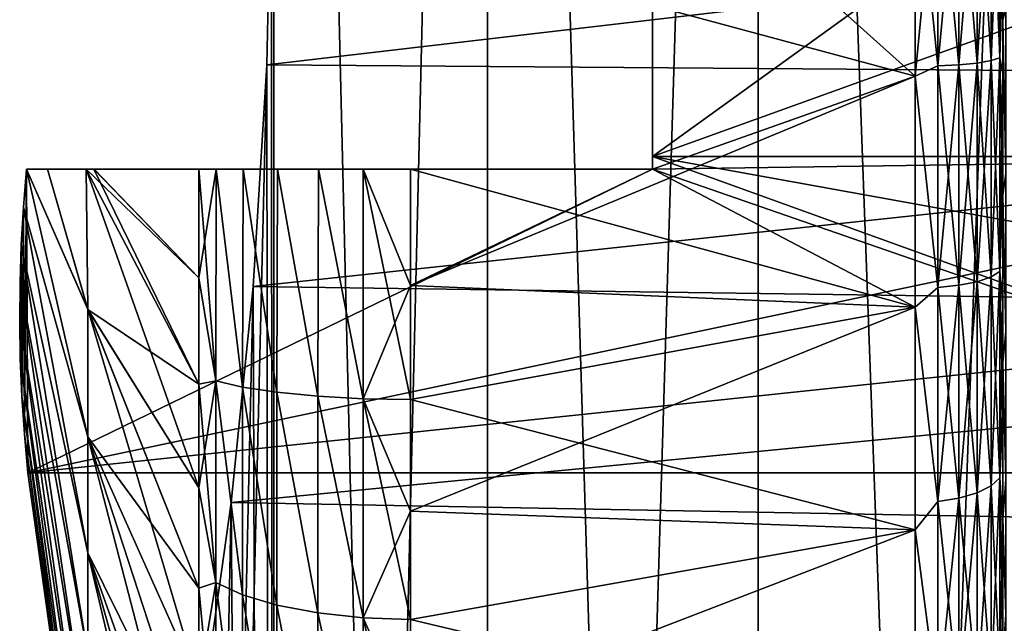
# Model space of a CAD drawing. Header units: metres. Extents: x -109 to 109, y -78 to 121.
# Tile 286 of 656: x -89.44 to -87.2, y 102.24 to 103.62. Entities that reach past the tile are written whole.
import ezdxf

# ---------------------------------------------------------------- set-up
doc = ezdxf.new("R2010")
doc.units = ezdxf.units.M
doc.layers.add('solid_508554_SW0001', color=7, linetype='CONTINUOUS')

msp = doc.modelspace()

# ---------------------------------------------------------------- linework, layer by layer
at = {"layer": 'solid_508554_SW0001'}
for points in [[(-88.863739, 109.825623, -27.982792), (-88.869316, 104.025627, -28), (-88.863731, 89.525627, -27.982769)], [(-88.863739, 109.825623, -36.017208), (-88.863731, 89.525627, -36.017231), (-88.869316, 104.025627, -36)], [(-88.863739, 109.825623, -27.982792), (-88.863731, 89.525627, -27.982769), (-88.376083, 89.525627, -26.712412)], [(-88.863739, 109.825623, -27.982792), (-88.376083, 89.525627, -26.712412), (-88.376091, 109.825623, -26.712421)], [(-88.376091, 109.825623, -37.287579), (-88.863731, 89.525627, -36.017231), (-88.863739, 109.825623, -36.017208)], [(-88.376091, 109.825623, -37.287579), (-88.376083, 89.525627, -37.28759), (-88.863731, 89.525627, -36.017231)], [(-88.376091, 109.825623, -26.712421), (-88.376083, 89.525627, -26.712412), (-87.758324, 89.525627, -25.499985)], [(-88.376091, 109.825623, -26.712421), (-87.758324, 89.525627, -25.499985), (-87.758316, 109.825623, -25.499985)], [(-87.758316, 109.825623, -38.500015), (-88.376083, 89.525627, -37.28759), (-88.376091, 109.825623, -37.287579)], [(-87.758316, 109.825623, -38.500015), (-87.758324, 89.525627, -38.500015), (-88.376083, 89.525627, -37.28759)], [(-87.758316, 109.825623, -25.499985), (-87.758324, 89.525627, -25.499985), (-87.017212, 89.525627, -24.358774)], [(-87.017204, 109.825623, -39.641228), (-87.017212, 89.525627, -39.641224), (-87.758324, 89.525627, -38.500015)], [(-87.017204, 109.825623, -39.641228), (-87.758324, 89.525627, -38.500015), (-87.758316, 109.825623, -38.500015)], [(-87.758316, 109.825623, -25.499985), (-87.017212, 89.525627, -24.358774), (-87.017204, 109.825623, -24.358772)], [(-88, 104.402344, -35.931992), (-88, 103.275627, -35.878143), (-88, 104.775627, -35.878143)], [(-88, 103.275627, -33.200962), (-88, 104.775627, -35.878143), (-88, 103.275627, -35.878143)], [(-88, 104.775627, -28.121857), (-88, 103.275627, -28.121857), (-88, 103.648911, -28.068007)], [(-88, 104.775627, -30.799038), (-88, 103.275627, -28.121857), (-88, 104.775627, -28.121857)], [(-88, 104.775627, -30.799038), (-88, 104.747314, -30.75), (-88, 103.275627, -28.121857)], [(-88, 103.30394, -33.25), (-88, 104.747314, -33.25), (-88, 104.775627, -35.878143)], [(-88, 103.275627, -33.200962), (-88, 103.30394, -33.25), (-88, 104.775627, -35.878143)], [(-88, 104.747314, -30.75), (-88, 103.30394, -30.75), (-88, 103.275627, -28.121857)], [(-86, 103.30394, -33.25), (-86, 104.025627, -33.25), (-88, 104.747314, -33.25)], [(-86, 104.747314, -30.75), (-86, 104.025627, -30.75), (-88, 103.30394, -30.75)], [(-86, 104.747314, -30.75), (-88, 103.30394, -30.75), (-88, 104.747314, -30.75)], [(-88, 103.30394, -33.25), (-86, 103.30394, -33.25), (-88, 104.747314, -33.25)], [(-88, 104.402344, -35.931992), (-88, 103.648911, -35.931992), (-88, 103.275627, -35.878143)], [(-88.879906, 103.513763, -28.032887), (-88.863731, 89.525627, -27.982769), (-88.869316, 104.025627, -28)], [(-88.869316, 104.025627, -36), (-88.863731, 89.525627, -36.017231), (-88.879906, 103.513763, -35.967113)], [(-88.879906, 103.513763, -35.967113), (-84.5, 103.480965, -35.962746), (-84.5, 104.025627, -36)], [(-88.869316, 104.025627, -36), (-88.879906, 103.513763, -35.967113), (-84.5, 104.025627, -36)], [(-88.879906, 103.513763, -28.032887), (-88.869316, 104.025627, -28), (-84.5, 103.480965, -28.037254)], [(-88.869316, 104.025627, -28), (-84.5, 104.025627, -28), (-84.5, 103.480965, -28.037254)], [(-88, 103.648911, -28.068007), (-87.400002, 103.48777, -28.08679), (-87.400002, 104.025627, -28.049999)], [(-88, 104.025627, -35.950001), (-87.400002, 104.025627, -35.950001), (-87.400002, 103.48777, -35.913208)], [(-88, 103.648911, -35.931992), (-88, 104.025627, -35.950001), (-87.400002, 103.48777, -35.913208)], [(-86, 103.30394, -30.75), (-88, 103.30394, -30.75), (-86, 104.025627, -30.75)], [(-87.348442, 104.025627, -28.056761), (-87.400002, 104.025627, -28.049999), (-87.400002, 103.48777, -28.08679)], [(-87.348442, 103.510933, -28.090496), (-87.348442, 104.025627, -28.056761), (-87.400002, 103.48777, -28.08679)], [(-87.348442, 103.510933, -35.909504), (-87.400002, 103.48777, -35.913208), (-87.400002, 104.025627, -35.950001)], [(-87.348442, 103.510933, -35.909504), (-87.400002, 104.025627, -35.950001), (-87.348442, 104.025627, -35.943241)], [(-87.348442, 103.510933, -28.090496), (-87.300133, 104.025627, -28.076717), (-87.348442, 104.025627, -28.056761)], [(-87.348442, 103.510933, -28.090496), (-87.300133, 103.513535, -28.110281), (-87.300133, 104.025627, -28.076717)], [(-87.300133, 103.513535, -35.889721), (-87.348442, 104.025627, -35.943241), (-87.300133, 104.025627, -35.923283)], [(-87.348442, 103.510933, -35.909504), (-87.348442, 104.025627, -35.943241), (-87.300133, 103.513535, -35.889721)], [(-87.300133, 103.513535, -28.110281), (-87.258652, 104.025627, -28.108505), (-87.300133, 104.025627, -28.076717)], [(-87.300133, 103.513535, -28.110281), (-87.258652, 103.517685, -28.141796), (-87.258652, 104.025627, -28.108505)], [(-87.258652, 103.517685, -35.858204), (-87.300133, 104.025627, -35.923283), (-87.258652, 104.025627, -35.891495)], [(-87.300133, 103.513535, -35.889721), (-87.300133, 104.025627, -35.923283), (-87.258652, 103.517685, -35.858204)], [(-87.258652, 103.517685, -28.141796), (-87.226822, 104.025627, -28.149954), (-87.258652, 104.025627, -28.108505)], [(-87.258652, 103.517685, -28.141796), (-87.226822, 103.523094, -28.182892), (-87.226822, 104.025627, -28.149954)], [(-87.226822, 103.523094, -35.817108), (-87.258652, 104.025627, -35.891495), (-87.226822, 104.025627, -35.850044)], [(-87.258652, 103.517685, -35.858204), (-87.258652, 104.025627, -35.891495), (-87.226822, 103.523094, -35.817108)], [(-87.226822, 103.523094, -28.182892), (-87.206818, 104.025627, -28.198236), (-87.226822, 104.025627, -28.149954)], [(-87.226822, 103.523094, -28.182892), (-87.206818, 103.529396, -28.230761), (-87.206818, 104.025627, -28.198236)], [(-87.206818, 103.529396, -35.769238), (-87.226822, 104.025627, -35.850044), (-87.206818, 104.025627, -35.801765)], [(-87.226822, 103.523094, -35.817108), (-87.226822, 104.025627, -35.850044), (-87.206818, 103.529396, -35.769238)], [(-87.206818, 103.529396, -28.230761), (-87.199997, 103.759354, -28.259468), (-87.199997, 104.025627, -28.25)], [(-87.206818, 103.529396, -28.230761), (-87.199997, 104.025627, -28.25), (-87.206818, 104.025627, -28.198236)], [(-87.206818, 103.529396, -35.769238), (-87.206818, 104.025627, -35.801765), (-87.199997, 103.759346, -35.740532)], [(-87.199997, 103.616646, -29.280582), (-87.199997, 104.025627, -29.25), (-87.199997, 103.759354, -28.259468)], [(-87.193184, 104.025627, -29.301764), (-87.199997, 104.025627, -29.25), (-87.199997, 103.616646, -29.280582)], [(-87.193184, 103.641624, -29.329227), (-87.193184, 104.025627, -29.301764), (-87.199997, 103.616646, -29.280582)], [(-87.206818, 103.529396, -28.230761), (-87.199997, 103.493507, -28.287947), (-87.199997, 103.759354, -28.259468)], [(-87.206818, 103.529396, -35.769238), (-87.199997, 103.759346, -35.740532), (-87.199997, 103.4935, -35.712051)], [(-87.199997, 103.616646, -29.280582), (-87.199997, 103.759354, -28.259468), (-87.199997, 103.493507, -28.287947)], [(-87.199997, 103.616653, -34.719418), (-87.199997, 103.4935, -35.712051), (-87.199997, 103.759346, -35.740532)], [(-88, 103.648911, -28.068007), (-88, 103.275627, -28.121857), (-87.400002, 103.48777, -28.08679)], [(-88, 103.275627, -35.878143), (-88, 103.648911, -35.931992), (-87.400002, 103.48777, -35.913208)], [(-87.193184, 103.641624, -29.329227), (-87.199997, 103.616646, -29.280582), (-87.193184, 103.265442, -29.411062)], [(-87.193184, 103.265442, -34.58894), (-87.199997, 103.616653, -34.719418), (-87.193184, 103.641624, -34.670773)], [(-87.199997, 103.616653, -34.719418), (-87.199997, 103.215607, -34.627998), (-87.199997, 103.4935, -35.712051)], [(-87.193184, 103.265442, -34.58894), (-87.199997, 103.215607, -34.627998), (-87.199997, 103.616653, -34.719418)], [(-87.199997, 103.616646, -29.280582), (-87.199997, 103.493507, -28.287947), (-87.199997, 103.229889, -28.3354)], [(-87.199997, 103.215599, -29.372005), (-87.199997, 103.616646, -29.280582), (-87.199997, 103.229889, -28.3354)], [(-87.193184, 103.265442, -29.411062), (-87.199997, 103.616646, -29.280582), (-87.199997, 103.215599, -29.372005)], [(-87.258652, 103.517685, -35.858204), (-87.226822, 103.523094, -35.817108), (-87.226822, 103.02916, -35.718857)], [(-87.258652, 103.018433, -28.241104), (-87.226822, 103.02916, -28.281141), (-87.226822, 103.523094, -28.182892)], [(-87.258652, 103.517685, -28.141796), (-87.258652, 103.018433, -28.241104), (-87.226822, 103.523094, -28.182892)], [(-87.226822, 103.523094, -35.817108), (-87.206818, 103.529396, -35.769238), (-87.206818, 103.041656, -35.672222)], [(-87.226822, 103.02916, -28.281141), (-87.206818, 103.041656, -28.327778), (-87.206818, 103.529396, -28.230761)], [(-87.226822, 103.523094, -28.182892), (-87.226822, 103.02916, -28.281141), (-87.206818, 103.529396, -28.230761)], [(-87.226822, 103.02916, -35.718857), (-87.226822, 103.523094, -35.817108), (-87.206818, 103.041656, -35.672222)], [(-87.206818, 103.529396, -35.769238), (-87.199997, 103.4935, -35.712051), (-87.199997, 103.229881, -35.664597)], [(-87.206818, 103.041656, -35.672222), (-87.206818, 103.529396, -35.769238), (-87.199997, 103.229881, -35.664597)], [(-87.206818, 103.529396, -28.230761), (-87.206818, 103.041656, -28.327778), (-87.199997, 103.493507, -28.287947)], [(-88.879906, 103.513763, -35.967113), (-88.863731, 89.525627, -36.017231), (-89.215919, 89.525627, -34.702858)], [(-88.879906, 103.513763, -35.967113), (-89.215919, 89.525627, -34.702858), (-88.911133, 103.007668, -35.868301)], [(-88.911133, 103.007675, -28.131697), (-88.863731, 89.525627, -27.982769), (-88.879906, 103.513763, -28.032887)], [(-88.879906, 103.513763, -35.967113), (-88.911133, 103.007668, -35.868301), (-84.5, 103.480965, -35.962746)], [(-88.911133, 103.007675, -28.131697), (-88.879906, 103.513763, -28.032887), (-84.5, 103.480965, -28.037254)], [(-87.348442, 103.510933, -28.090496), (-87.400002, 103.48777, -28.08679), (-87.348442, 103.005043, -28.191124)], [(-87.348442, 103.005043, -35.808876), (-87.400002, 103.48777, -35.913208), (-87.348442, 103.510933, -35.909504)], [(-87.348442, 103.510933, -35.909504), (-87.300133, 103.513535, -35.889721), (-87.300133, 103.010208, -35.7896)], [(-87.348442, 103.005043, -28.191124), (-87.300133, 103.010208, -28.2104), (-87.300133, 103.513535, -28.110281)], [(-87.348442, 103.510933, -28.090496), (-87.348442, 103.005043, -28.191124), (-87.300133, 103.513535, -28.110281)], [(-87.348442, 103.005043, -35.808876), (-87.348442, 103.510933, -35.909504), (-87.300133, 103.010208, -35.7896)], [(-87.300133, 103.513535, -35.889721), (-87.258652, 103.517685, -35.858204), (-87.258652, 103.018433, -35.758896)], [(-87.300133, 103.010208, -28.2104), (-87.258652, 103.018433, -28.241104), (-87.258652, 103.517685, -28.141796)], [(-87.300133, 103.513535, -28.110281), (-87.300133, 103.010208, -28.2104), (-87.258652, 103.517685, -28.141796)], [(-87.300133, 103.010208, -35.7896), (-87.300133, 103.513535, -35.889721), (-87.258652, 103.018433, -35.758896)], [(-87.258652, 103.018433, -35.758896), (-87.258652, 103.517685, -35.858204), (-87.226822, 103.02916, -35.718857)], [(-88.911133, 103.007668, -35.868301), (-84.5, 102.946449, -35.851673), (-84.5, 103.480965, -35.962746)], [(-88.911133, 103.007675, -28.131697), (-84.5, 103.480965, -28.037254), (-84.5, 102.946449, -28.148327)], [(-88.551727, 103.010078, -28.182781), (-87.400002, 102.95993, -28.196478), (-87.400002, 103.48777, -28.08679)], [(-88, 103.275627, -28.121857), (-88.551727, 103.010078, -28.182781), (-87.400002, 103.48777, -28.08679)], [(-88, 103.275627, -35.878143), (-87.400002, 103.48777, -35.913208), (-87.400002, 102.95993, -35.803524)], [(-87.348442, 103.005043, -28.191124), (-87.400002, 103.48777, -28.08679), (-87.400002, 102.95993, -28.196478)], [(-87.348442, 103.005043, -35.808876), (-87.400002, 102.95993, -35.803524), (-87.400002, 103.48777, -35.913208)], [(-87.206818, 103.041656, -28.327778), (-87.199997, 103.229889, -28.3354), (-87.199997, 103.493507, -28.287947)], [(-87.199997, 103.215607, -34.627998), (-87.199997, 103.229881, -35.664597), (-87.199997, 103.4935, -35.712051)], [(-86, 103.30394, -30.75), (-86, 102.943092, -31.375), (-89.4254, 102.582253, -32)], [(-86, 103.30394, -30.75), (-89.4254, 102.582253, -32), (-88, 103.275627, -30.799038)], [(-88, 103.275627, -30.799038), (-88, 103.275627, -28.121857), (-88, 103.30394, -30.75)], [(-88, 103.30394, -33.25), (-86, 102.582253, -32), (-86, 102.943092, -32.625)], [(-88, 103.30394, -33.25), (-86, 102.943092, -32.625), (-86, 103.30394, -33.25)], [(-88, 103.275627, -33.200962), (-86, 102.582253, -32), (-88, 103.30394, -33.25)], [(-86, 103.30394, -30.75), (-88, 103.275627, -30.799038), (-88, 103.30394, -30.75)], [(-89.435448, 103.188507, -33.050064), (-89.428215, 103.275627, -33.200962), (-89.288818, 102.664253, -34.003784)], [(-89.428215, 103.275627, -30.799038), (-89.435448, 103.188507, -30.949934), (-89.288818, 102.664207, -29.996246)], [(-89.433395, 102.670151, -32.152248), (-89.428215, 103.275627, -33.200962), (-89.435448, 103.188507, -33.050064)], [(-89.428215, 103.275627, -30.799038), (-89.433395, 102.670151, -31.847752), (-89.435448, 103.188507, -30.949934)], [(-89.4254, 102.582253, -32), (-89.428215, 103.275627, -33.200962), (-89.433395, 102.670151, -32.152248)], [(-89.428215, 103.275627, -30.799038), (-89.4254, 102.582253, -32), (-89.433395, 102.670151, -31.847752)], [(-89.428215, 103.275627, -33.200962), (-89.288818, 102.955322, -34.173233), (-89.288818, 102.664253, -34.003784)], [(-89.380234, 103.275627, -33.66642), (-89.288818, 102.955322, -34.173233), (-89.428215, 103.275627, -33.200962)], [(-89.428215, 103.275627, -30.799038), (-89.288818, 102.664207, -29.996246), (-89.288818, 102.955276, -29.826788)], [(-89.380219, 103.275627, -30.333435), (-89.428215, 103.275627, -30.799038), (-89.288818, 102.955276, -29.826788)], [(-88, 103.275627, -33.200962), (-89.428215, 103.275627, -33.200962), (-89.4254, 102.582253, -32)], [(-88, 103.275627, -35.878143), (-89.380234, 103.275627, -33.66642), (-89.428215, 103.275627, -33.200962)], [(-88, 103.275627, -33.200962), (-88, 103.275627, -35.878143), (-89.428215, 103.275627, -33.200962)], [(-88, 103.275627, -30.799038), (-89.4254, 102.582253, -32), (-89.428215, 103.275627, -30.799038)], [(-88, 103.275627, -30.799038), (-89.428215, 103.275627, -30.799038), (-89.380219, 103.275627, -30.333435)], [(-88, 103.275627, -33.200962), (-89.4254, 102.582253, -32), (-86, 102.582253, -32)], [(-89.380234, 103.275627, -33.66642), (-89.292168, 103.275627, -34.283463), (-89.288818, 102.955322, -34.173233)], [(-88, 103.275627, -35.878143), (-89.292168, 103.275627, -34.283463), (-89.380234, 103.275627, -33.66642)], [(-89.380219, 103.275627, -30.333435), (-89.288818, 102.955276, -29.826788), (-89.292175, 103.275627, -29.7166)], [(-88, 103.275627, -30.799038), (-89.380219, 103.275627, -30.333435), (-89.292175, 103.275627, -29.7166)], [(-89.292175, 103.275627, -29.7166), (-89.035118, 102.78434, -28.644451), (-89.035118, 103.027428, -28.564291)], [(-89.274429, 103.275627, -29.612074), (-89.292175, 103.275627, -29.7166), (-89.035118, 103.027428, -28.564291)], [(-89.292175, 103.275627, -29.7166), (-89.288818, 102.955276, -29.826788), (-89.035118, 102.78434, -28.644451)], [(-88, 103.275627, -30.799038), (-89.292175, 103.275627, -29.7166), (-89.274429, 103.275627, -29.612074)], [(-89.292168, 103.275627, -34.283463), (-89.035118, 102.78434, -35.355549), (-89.035118, 102.547607, -35.258213)], [(-89.288818, 102.955322, -34.173233), (-89.292168, 103.275627, -34.283463), (-89.035118, 102.547607, -35.258213)], [(-89.292168, 103.275627, -34.283463), (-89.274521, 103.275627, -34.387402), (-89.035118, 102.78434, -35.355549)], [(-88, 103.275627, -35.878143), (-89.274521, 103.275627, -34.387402), (-89.292168, 103.275627, -34.283463)], [(-89.274521, 103.275627, -34.387402), (-89.035118, 103.027428, -35.435707), (-89.035118, 102.78434, -35.355549)], [(-89.274521, 103.275627, -34.387402), (-89.035118, 103.275627, -35.498283), (-89.035118, 103.027428, -35.435707)], [(-88, 103.275627, -35.878143), (-89.035118, 103.275627, -35.498283), (-89.274521, 103.275627, -34.387402)], [(-89.274429, 103.275627, -29.612074), (-89.035118, 103.027428, -28.564291), (-89.035118, 103.275627, -28.501715)], [(-88, 103.275627, -30.799038), (-89.274429, 103.275627, -29.612074), (-89.035118, 103.275627, -28.501715)], [(-88.995331, 103.275627, -28.396542), (-89.035118, 103.275627, -28.501715), (-89.035118, 103.027428, -28.564291)], [(-88.995331, 103.275627, -28.396542), (-88, 103.275627, -30.799038), (-89.035118, 103.275627, -28.501715)], [(-88.996078, 102.792259, -28.533649), (-88.995331, 103.275627, -28.396542), (-89.035118, 103.027428, -28.564291)], [(-88.996078, 102.792259, -35.466351), (-89.035118, 103.027428, -35.435707), (-89.035118, 103.275627, -35.498283)], [(-88.995331, 103.275627, -35.603458), (-89.035118, 103.275627, -35.498283), (-88, 103.275627, -35.878143)], [(-88.995331, 103.275627, -35.603458), (-88.996078, 102.792259, -35.466351), (-89.035118, 103.275627, -35.498283)], [(-88.935677, 102.777809, -28.442198), (-88.995331, 103.275627, -28.396542), (-88.996078, 102.792259, -28.533649)], [(-88.935677, 102.777809, -35.5578), (-88.996078, 102.792259, -35.466351), (-88.995331, 103.275627, -35.603458)], [(-88.995331, 103.275627, -35.603458), (-88, 103.275627, -35.878143), (-88.934288, 103.275627, -35.696625)], [(-88.995331, 103.275627, -28.396542), (-88.934288, 103.275627, -28.303375), (-88, 103.275627, -30.799038)], [(-88.935677, 102.777809, -28.442198), (-88.934288, 103.275627, -28.303375), (-88.995331, 103.275627, -28.396542)], [(-88.995331, 103.275627, -35.603458), (-88.934288, 103.275627, -35.696625), (-88.935677, 102.777809, -35.5578)], [(-88.856949, 102.765793, -28.366163), (-88.934288, 103.275627, -28.303375), (-88.935677, 102.777809, -28.442198)], [(-88.856949, 102.765793, -35.633835), (-88.935677, 102.777809, -35.5578), (-88.934288, 103.275627, -35.696625)], [(-88.934288, 103.275627, -35.696625), (-88, 103.275627, -35.878143), (-88.855232, 103.275627, -35.773533)], [(-88.934288, 103.275627, -28.303375), (-88.855232, 103.275627, -28.226467), (-88, 103.275627, -30.799038)], [(-88.856949, 102.765793, -28.366163), (-88.855232, 103.275627, -28.226467), (-88.934288, 103.275627, -28.303375)], [(-88.934288, 103.275627, -35.696625), (-88.855232, 103.275627, -35.773533), (-88.856949, 102.765793, -35.633835)], [(-88.763641, 102.756798, -28.309139), (-88.855232, 103.275627, -28.226467), (-88.856949, 102.765793, -28.366163)], [(-88.763641, 102.756798, -35.690861), (-88.856949, 102.765793, -35.633835), (-88.855232, 103.275627, -35.773533)], [(-88.855232, 103.275627, -35.773533), (-88, 103.275627, -35.878143), (-88.762115, 103.275627, -35.830856)], [(-88.855232, 103.275627, -28.226467), (-88.762115, 103.275627, -28.169146), (-88, 103.275627, -30.799038)], [(-88.763641, 102.756798, -28.309139), (-88.762115, 103.275627, -28.169146), (-88.855232, 103.275627, -28.226467)], [(-88.855232, 103.275627, -35.773533), (-88.762115, 103.275627, -35.830856), (-88.763641, 102.756798, -35.690861)], [(-88.660217, 102.751228, -28.273817), (-88.762115, 103.275627, -28.169146), (-88.763641, 102.756798, -28.309139)], [(-88.660217, 102.751228, -35.726185), (-88.763641, 102.756798, -35.690861), (-88.762115, 103.275627, -35.830856)], [(-88.762115, 103.275627, -35.830856), (-88, 103.275627, -35.878143), (-88.660217, 103.275627, -35.866009)], [(-88.762115, 103.275627, -28.169146), (-88.660217, 103.275627, -28.133989), (-88, 103.275627, -30.799038)], [(-88.660217, 102.751228, -28.273817), (-88.660217, 103.275627, -28.133989), (-88.762115, 103.275627, -28.169146)], [(-88.762115, 103.275627, -35.830856), (-88.660217, 103.275627, -35.866009), (-88.660217, 102.751228, -35.726185)], [(-88.660217, 103.275627, -35.866009), (-88, 103.275627, -35.878143), (-88.551727, 103.275627, -35.878143)], [(-88.660217, 103.275627, -35.866009), (-88.551727, 103.275627, -35.878143), (-88.551727, 103.010078, -35.817219)], [(-88.660217, 103.275627, -35.866009), (-88.551727, 103.010078, -35.817219), (-88.551727, 102.749359, -35.738132)], [(-88.660217, 103.275627, -35.866009), (-88.551727, 102.749359, -35.738132), (-88.660217, 102.751228, -35.726185)], [(-88.660217, 103.275627, -28.133989), (-88.551727, 103.010078, -28.182781), (-88.551727, 103.275627, -28.121857)], [(-88.660217, 102.751228, -28.273817), (-88.551727, 103.010078, -28.182781), (-88.660217, 103.275627, -28.133989)], [(-88.660217, 103.275627, -28.133989), (-88.551727, 103.275627, -28.121857), (-88, 103.275627, -30.799038)], [(-88.551727, 103.275627, -35.878143), (-88, 103.275627, -35.878143), (-87.400002, 102.95993, -35.803524)], [(-88.551727, 103.010078, -35.817219), (-88.551727, 103.275627, -35.878143), (-87.400002, 102.95993, -35.803524)], [(-88, 103.275627, -28.121857), (-88.551727, 103.275627, -28.121857), (-88.551727, 103.010078, -28.182781)], [(-88, 103.275627, -30.799038), (-88.551727, 103.275627, -28.121857), (-88, 103.275627, -28.121857)], [(-87.193184, 103.265442, -29.411062), (-87.199997, 103.215599, -29.372005), (-87.193184, 102.904739, -29.545597)], [(-87.193184, 102.904739, -34.454403), (-87.199997, 103.215607, -34.627998), (-87.193184, 103.265442, -34.58894)], [(-87.206818, 103.041656, -28.327778), (-87.199997, 102.970276, -28.401564), (-87.199997, 103.229889, -28.3354)], [(-87.206818, 103.041656, -35.672222), (-87.199997, 103.229881, -35.664597), (-87.199997, 102.970268, -35.598434)], [(-87.199997, 103.215599, -29.372005), (-87.199997, 103.229889, -28.3354), (-87.199997, 102.970276, -28.401564)], [(-87.199997, 103.215607, -34.627998), (-87.199997, 102.970268, -35.598434), (-87.199997, 103.229881, -35.664597)], [(-87.199997, 103.215607, -34.627998), (-87.199997, 102.832985, -34.477924), (-87.199997, 102.970268, -35.598434)], [(-87.193184, 102.904739, -34.454403), (-87.199997, 102.832985, -34.477924), (-87.199997, 103.215607, -34.627998)], [(-87.199997, 102.832977, -29.522079), (-87.199997, 103.215599, -29.372005), (-87.199997, 102.970276, -28.401564)], [(-87.193184, 102.904739, -29.545597), (-87.199997, 103.215599, -29.372005), (-87.199997, 102.832977, -29.522079)], [(-89.440453, 103.102295, -32.900742), (-89.435448, 103.188507, -33.050064), (-89.288818, 102.39949, -33.795597)], [(-89.435448, 103.188507, -30.949934), (-89.440453, 103.102295, -31.099258), (-89.288818, 102.399452, -30.204437)], [(-89.439087, 102.756508, -32.301819), (-89.435448, 103.188507, -33.050064), (-89.440453, 103.102295, -32.900742)], [(-89.435448, 103.188507, -30.949934), (-89.439087, 102.756508, -31.698181), (-89.440453, 103.102295, -31.099258)], [(-89.433395, 102.670151, -32.152248), (-89.435448, 103.188507, -33.050064), (-89.439087, 102.756508, -32.301819)], [(-89.435448, 103.188507, -30.949934), (-89.433395, 102.670151, -31.847752), (-89.439087, 102.756508, -31.698181)], [(-89.435448, 103.188507, -33.050064), (-89.288818, 102.664253, -34.003784), (-89.288818, 102.39949, -33.795597)], [(-89.435448, 103.188507, -30.949934), (-89.288818, 102.399452, -30.204437), (-89.288818, 102.664207, -29.996246)], [(-89.443321, 103.016014, -32.751305), (-89.440453, 103.102295, -32.900742), (-89.288818, 102.166161, -33.552704)], [(-89.440453, 103.102295, -31.099258), (-89.443321, 103.016014, -31.248695), (-89.288818, 102.16613, -30.447336)], [(-89.442635, 102.842651, -32.451023), (-89.440453, 103.102295, -32.900742), (-89.443321, 103.016014, -32.751305)], [(-89.440453, 103.102295, -31.099258), (-89.442635, 102.842651, -31.548977), (-89.443321, 103.016014, -31.248695)], [(-89.439087, 102.756508, -32.301819), (-89.440453, 103.102295, -32.900742), (-89.442635, 102.842651, -32.451023)], [(-89.440453, 103.102295, -31.099258), (-89.439087, 102.756508, -31.698181), (-89.442635, 102.842651, -31.548977)], [(-89.440453, 103.102295, -32.900742), (-89.288818, 102.39949, -33.795597), (-89.288818, 102.166161, -33.552704)], [(-89.440453, 103.102295, -31.099258), (-89.288818, 102.16613, -30.447336), (-89.288818, 102.399452, -30.204437)], [(-88.996078, 102.792259, -28.533649), (-89.035118, 103.027428, -28.564291), (-89.035118, 102.78434, -28.644451)], [(-88.996078, 102.792259, -35.466351), (-89.035118, 102.78434, -35.355549), (-89.035118, 103.027428, -35.435707)], [(-87.258652, 103.018433, -35.758896), (-87.226822, 103.02916, -35.718857), (-87.226822, 102.552277, -35.556976)], [(-87.258652, 102.536415, -28.404728), (-87.226822, 102.552277, -28.443022), (-87.226822, 103.02916, -28.281141)], [(-87.258652, 103.018433, -28.241104), (-87.258652, 102.536415, -28.404728), (-87.226822, 103.02916, -28.281141)], [(-87.226822, 103.02916, -35.718857), (-87.206818, 103.041656, -35.672222), (-87.206818, 102.570755, -35.512371)], [(-87.226822, 102.552277, -28.443022), (-87.206818, 102.570755, -28.487629), (-87.206818, 103.041656, -28.327778)], [(-87.226822, 103.02916, -28.281141), (-87.226822, 102.552277, -28.443022), (-87.206818, 103.041656, -28.327778)], [(-87.226822, 102.552277, -35.556976), (-87.226822, 103.02916, -35.718857), (-87.206818, 102.570755, -35.512371)], [(-87.206818, 103.041656, -35.672222), (-87.199997, 102.970268, -35.598434), (-87.199997, 102.716217, -35.513966)], [(-87.206818, 102.570755, -35.512371), (-87.206818, 103.041656, -35.672222), (-87.199997, 102.716217, -35.513966)], [(-87.206818, 103.041656, -28.327778), (-87.206818, 102.570755, -28.487629), (-87.199997, 102.970276, -28.401564)], [(-89.444054, 102.929283, -32.601082), (-89.443321, 103.016014, -32.751305), (-89.288818, 101.968781, -33.279797)], [(-89.443321, 103.016014, -31.248695), (-89.444054, 102.929283, -31.398916), (-89.288818, 101.96875, -30.720249)], [(-89.442635, 102.842651, -32.451023), (-89.443321, 103.016014, -32.751305), (-89.444054, 102.929283, -32.601082)], [(-89.443321, 103.016014, -31.248695), (-89.442635, 102.842651, -31.548977), (-89.444054, 102.929283, -31.398916)], [(-89.443321, 103.016014, -32.751305), (-89.288818, 102.166161, -33.552704), (-89.288818, 101.968781, -33.279797)], [(-89.443321, 103.016014, -31.248695), (-89.288818, 101.96875, -30.720249), (-89.288818, 102.16613, -30.447336)], [(-88.911133, 103.007668, -35.868301), (-89.215919, 89.525627, -34.702858), (-88.961327, 102.514091, -35.703415)], [(-88.961327, 102.514099, -28.296583), (-88.863731, 89.525627, -27.982769), (-88.911133, 103.007675, -28.131697)], [(-88.961327, 102.514099, -28.296583), (-88.911133, 103.007675, -28.131697), (-84.5, 102.946449, -28.148327)], [(-88.911133, 103.007668, -35.868301), (-88.961327, 102.514091, -35.703415), (-84.5, 102.946449, -35.851673)], [(-88.660217, 102.751228, -28.273817), (-88.551727, 102.749359, -28.261868), (-88.551727, 103.010078, -28.182781)], [(-88.551727, 103.010078, -28.182781), (-88.551727, 102.749359, -28.261868), (-87.400002, 102.95993, -28.196478)], [(-88.551727, 102.749359, -35.738132), (-88.551727, 103.010078, -35.817219), (-87.400002, 102.95993, -35.803524)], [(-87.348442, 103.005043, -28.191124), (-87.400002, 102.95993, -28.196478), (-87.348442, 102.516617, -28.356922)], [(-87.348442, 102.516617, -35.643078), (-87.400002, 102.95993, -35.803524), (-87.348442, 103.005043, -35.808876)], [(-87.348442, 103.005043, -35.808876), (-87.300133, 103.010208, -35.7896), (-87.300133, 102.524254, -35.624641)], [(-87.348442, 102.516617, -28.356922), (-87.300133, 102.524254, -28.375359), (-87.300133, 103.010208, -28.2104)], [(-87.348442, 103.005043, -28.191124), (-87.348442, 102.516617, -28.356922), (-87.300133, 103.010208, -28.2104)], [(-87.348442, 102.516617, -35.643078), (-87.348442, 103.005043, -35.808876), (-87.300133, 102.524254, -35.624641)], [(-87.300133, 103.010208, -35.7896), (-87.258652, 103.018433, -35.758896), (-87.258652, 102.536415, -35.595272)], [(-87.300133, 102.524254, -28.375359), (-87.258652, 102.536415, -28.404728), (-87.258652, 103.018433, -28.241104)], [(-87.300133, 103.010208, -28.2104), (-87.300133, 102.524254, -28.375359), (-87.258652, 103.018433, -28.241104)], [(-87.300133, 102.524254, -35.624641), (-87.300133, 103.010208, -35.7896), (-87.258652, 102.536415, -35.595272)], [(-87.258652, 102.536415, -35.595272), (-87.258652, 103.018433, -35.758896), (-87.226822, 102.552277, -35.556976)], [(-88.551727, 102.494713, -28.358736), (-87.400002, 102.451942, -28.377016), (-87.400002, 102.95993, -28.196478)], [(-88.551727, 102.749359, -28.261868), (-88.551727, 102.494713, -28.358736), (-87.400002, 102.95993, -28.196478)], [(-88.551727, 102.749359, -35.738132), (-87.400002, 102.95993, -35.803524), (-87.400002, 102.451942, -35.622982)], [(-87.348442, 102.516617, -28.356922), (-87.400002, 102.95993, -28.196478), (-87.400002, 102.451942, -28.377016)], [(-87.348442, 102.516617, -35.643078), (-87.400002, 102.451942, -35.622982), (-87.400002, 102.95993, -35.803524)], [(-87.206818, 102.570755, -28.487629), (-87.199997, 102.716225, -28.486032), (-87.199997, 102.970276, -28.401564)], [(-87.199997, 102.832977, -29.522079), (-87.199997, 102.970276, -28.401564), (-87.199997, 102.716225, -28.486032)], [(-87.199997, 102.832985, -34.477924), (-87.199997, 102.716217, -35.513966), (-87.199997, 102.970268, -35.598434)], [(-86, 102.582253, -32), (-89.4254, 102.582253, -32), (-86, 102.943092, -31.375)], [(-89.288818, 102.955322, -34.173233), (-89.035118, 102.318436, -35.144199), (-89.035118, 102.098007, -35.014095)], [(-89.288818, 102.664253, -34.003784), (-89.288818, 102.955322, -34.173233), (-89.035118, 102.098007, -35.014095)], [(-89.288818, 102.955322, -34.173233), (-89.035118, 102.547607, -35.258213), (-89.035118, 102.318436, -35.144199)], [(-89.288818, 102.955276, -29.826788), (-89.035118, 102.547607, -28.741787), (-89.035118, 102.78434, -28.644451)], [(-89.288818, 102.955276, -29.826788), (-89.035118, 102.318436, -28.855801), (-89.035118, 102.547607, -28.741787)], [(-89.288818, 102.955276, -29.826788), (-89.288818, 102.664207, -29.996246), (-89.035118, 102.318436, -28.855801)], [(-88.961327, 102.514091, -35.703415), (-84.5, 102.432037, -35.66885), (-84.5, 102.946449, -35.851673)], [(-88.961327, 102.514099, -28.296583), (-84.5, 102.946449, -28.148327), (-84.5, 102.432037, -28.331148)], [(-89.444054, 102.929283, -32.601082), (-89.288818, 101.968781, -33.279797), (-89.288818, 101.811157, -32.982147)], [(-89.442635, 102.842651, -32.451023), (-89.444054, 102.929283, -32.601082), (-89.288818, 101.811157, -32.982147)], [(-89.444054, 102.929283, -31.398916), (-89.288818, 101.811134, -31.017899), (-89.288818, 101.96875, -30.720249)], [(-89.444054, 102.929283, -31.398916), (-89.442635, 102.842651, -31.548977), (-89.288818, 101.811134, -31.017899)], [(-87.193184, 102.904739, -29.545597), (-87.199997, 102.832977, -29.522079), (-87.193184, 102.566849, -29.730099)], [(-87.193184, 102.566849, -34.269901), (-87.199997, 102.832985, -34.477924), (-87.193184, 102.904739, -34.454403)], [(-89.442635, 102.842651, -32.451023), (-89.288818, 101.811157, -32.982147), (-89.288818, 101.696335, -32.665516)], [(-89.439087, 102.756508, -32.301819), (-89.442635, 102.842651, -32.451023), (-89.288818, 101.696335, -32.665516)], [(-89.442635, 102.842651, -31.548977), (-89.288818, 101.696327, -31.334534), (-89.288818, 101.811134, -31.017899)], [(-89.442635, 102.842651, -31.548977), (-89.439087, 102.756508, -31.698181), (-89.288818, 101.696327, -31.334534)], [(-87.199997, 102.832985, -34.477924), (-87.199997, 102.476906, -34.272438), (-87.199997, 102.716217, -35.513966)], [(-87.193184, 102.566849, -34.269901), (-87.199997, 102.476906, -34.272438), (-87.199997, 102.832985, -34.477924)], [(-87.199997, 102.476906, -29.727566), (-87.199997, 102.832977, -29.522079), (-87.199997, 102.716225, -28.486032)], [(-87.193184, 102.566849, -29.730099), (-87.199997, 102.832977, -29.522079), (-87.199997, 102.476906, -29.727566)], [(-88.996078, 102.792259, -28.533649), (-89.035118, 102.78434, -28.644451), (-89.035118, 102.547607, -28.741787)], [(-88.996078, 102.331879, -28.733809), (-88.996078, 102.792259, -28.533649), (-89.035118, 102.547607, -28.741787)], [(-88.996078, 102.792259, -35.466351), (-88.996078, 102.331879, -35.26619), (-89.035118, 102.78434, -35.355549)], [(-88.996078, 102.331879, -35.26619), (-89.035118, 102.547607, -35.258213), (-89.035118, 102.78434, -35.355549)], [(-88.935677, 102.303429, -28.646042), (-88.996078, 102.792259, -28.533649), (-88.996078, 102.331879, -28.733809)], [(-88.935677, 102.303429, -28.646042), (-88.935677, 102.777809, -28.442198), (-88.996078, 102.792259, -28.533649)], [(-88.935677, 102.303429, -35.353958), (-88.996078, 102.331879, -35.26619), (-88.996078, 102.792259, -35.466351)], [(-88.935677, 102.777809, -35.5578), (-88.935677, 102.303429, -35.353958), (-88.996078, 102.792259, -35.466351)], [(-88.856949, 102.27977, -28.573059), (-88.935677, 102.777809, -28.442198), (-88.935677, 102.303429, -28.646042)], [(-88.856949, 102.27977, -28.573059), (-88.856949, 102.765793, -28.366163), (-88.935677, 102.777809, -28.442198)], [(-88.856949, 102.27977, -35.426941), (-88.935677, 102.303429, -35.353958), (-88.935677, 102.777809, -35.5578)], [(-88.856949, 102.765793, -35.633835), (-88.856949, 102.27977, -35.426941), (-88.935677, 102.777809, -35.5578)], [(-89.439087, 102.756508, -32.301819), (-89.288818, 101.696335, -32.665516), (-89.288818, 101.626549, -32.336018)], [(-89.433395, 102.670151, -32.152248), (-89.439087, 102.756508, -32.301819), (-89.288818, 101.626549, -32.336018)], [(-89.439087, 102.756508, -31.698181), (-89.288818, 101.626541, -31.664032), (-89.288818, 101.696327, -31.334534)], [(-89.439087, 102.756508, -31.698181), (-89.433395, 102.670151, -31.847752), (-89.288818, 101.626541, -31.664032)], [(-88.763641, 102.262032, -28.518314), (-88.856949, 102.765793, -28.366163), (-88.856949, 102.27977, -28.573059)], [(-88.763641, 102.262032, -28.518314), (-88.763641, 102.756798, -28.309139), (-88.856949, 102.765793, -28.366163)], [(-88.763641, 102.262032, -35.481686), (-88.856949, 102.27977, -35.426941), (-88.856949, 102.765793, -35.633835)], [(-88.763641, 102.756798, -35.690861), (-88.763641, 102.262032, -35.481686), (-88.856949, 102.765793, -35.633835)], [(-88.660217, 102.251053, -28.484404), (-88.763641, 102.756798, -28.309139), (-88.763641, 102.262032, -28.518314)], [(-88.660217, 102.251053, -28.484404), (-88.660217, 102.751228, -28.273817), (-88.763641, 102.756798, -28.309139)], [(-88.660217, 102.251053, -35.515598), (-88.763641, 102.262032, -35.481686), (-88.763641, 102.756798, -35.690861)], [(-88.660217, 102.751228, -35.726185), (-88.660217, 102.251053, -35.515598), (-88.763641, 102.756798, -35.690861)], [(-88.660217, 102.751228, -35.726185), (-88.551727, 102.749359, -35.738132), (-88.551727, 102.494713, -35.641262)], [(-88.660217, 102.751228, -35.726185), (-88.551727, 102.494713, -35.641262), (-88.551727, 102.247345, -35.527069)], [(-88.660217, 102.751228, -35.726185), (-88.551727, 102.247345, -35.527069), (-88.660217, 102.251053, -35.515598)], [(-88.660217, 102.751228, -28.273817), (-88.551727, 102.494713, -28.358736), (-88.551727, 102.749359, -28.261868)], [(-88.660217, 102.251053, -28.484404), (-88.551727, 102.494713, -28.358736), (-88.660217, 102.751228, -28.273817)], [(-88.551727, 102.494713, -35.641262), (-88.551727, 102.749359, -35.738132), (-87.400002, 102.451942, -35.622982)], [(-87.206818, 102.570755, -28.487629), (-87.199997, 102.46888, -28.588396), (-87.199997, 102.716225, -28.486032)], [(-87.206818, 102.570755, -35.512371), (-87.199997, 102.716217, -35.513966), (-87.199997, 102.468872, -35.411598)], [(-87.199997, 102.476906, -29.727566), (-87.199997, 102.716225, -28.486032), (-87.199997, 102.46888, -28.588396)], [(-87.199997, 102.476906, -34.272438), (-87.199997, 102.468872, -35.411598), (-87.199997, 102.716217, -35.513966)], [(-89.433395, 102.670151, -32.152248), (-89.288818, 101.626549, -32.336018), (-89.288818, 101.603127, -32.000027)], [(-89.4254, 102.582253, -32), (-89.433395, 102.670151, -32.152248), (-89.288818, 101.603127, -32.000027)], [(-89.433395, 102.670151, -31.847752), (-89.4254, 102.582253, -32), (-89.288818, 101.626541, -31.664032)], [(-89.288818, 102.664253, -34.003784), (-89.035118, 101.887436, -34.868561), (-89.035118, 101.68782, -34.708347)], [(-89.288818, 102.39949, -33.795597), (-89.288818, 102.664253, -34.003784), (-89.035118, 101.68782, -34.708347)], [(-89.288818, 102.664253, -34.003784), (-89.035118, 102.098007, -35.014095), (-89.035118, 101.887436, -34.868561)], [(-89.288818, 102.664207, -29.996246), (-89.035118, 102.098007, -28.985905), (-89.035118, 102.318436, -28.855801)], [(-89.288818, 102.664207, -29.996246), (-89.035118, 101.887436, -29.131437), (-89.035118, 102.098007, -28.985905)], [(-89.288818, 102.664207, -29.996246), (-89.288818, 102.399452, -30.204437), (-89.035118, 101.887436, -29.131437)], [(-89.4254, 102.582253, -32), (-89.288818, 101.603127, -32.000027), (-89.288818, 101.626541, -31.664032)], [(-87.258652, 102.536415, -35.595272), (-87.226822, 102.552277, -35.556976), (-87.226822, 102.100601, -35.334236)], [(-87.258652, 102.07988, -28.629866), (-87.226822, 102.100601, -28.665764), (-87.226822, 102.552277, -28.443022)], [(-87.258652, 102.536415, -28.404728), (-87.258652, 102.07988, -28.629866), (-87.226822, 102.552277, -28.443022)], [(-87.226822, 102.552277, -35.556976), (-87.206818, 102.570755, -35.512371), (-87.206818, 102.124741, -35.292423)], [(-87.226822, 102.100601, -28.665764), (-87.206818, 102.124741, -28.707577), (-87.206818, 102.570755, -28.487629)], [(-87.226822, 102.552277, -28.443022), (-87.226822, 102.100601, -28.665764), (-87.206818, 102.570755, -28.487629)], [(-87.226822, 102.100601, -35.334236), (-87.226822, 102.552277, -35.556976), (-87.206818, 102.124741, -35.292423)], [(-87.206818, 102.570755, -35.512371), (-87.199997, 102.468872, -35.411598), (-87.199997, 102.229393, -35.291813)], [(-87.206818, 102.124741, -35.292423), (-87.206818, 102.570755, -35.512371), (-87.199997, 102.229393, -35.291813)], [(-87.206818, 102.570755, -28.487629), (-87.206818, 102.124741, -28.707577), (-87.199997, 102.46888, -28.588396)], [(-87.193184, 102.566849, -29.730099), (-87.199997, 102.476906, -29.727566), (-87.193184, 102.258659, -29.96081)], [(-87.193184, 102.258659, -34.039192), (-87.199997, 102.476906, -34.272438), (-87.193184, 102.566849, -34.269901)], [(-88.996078, 102.331879, -28.733809), (-89.035118, 102.547607, -28.741787), (-89.035118, 102.318436, -28.855801)], [(-88.996078, 102.331879, -35.26619), (-89.035118, 102.318436, -35.144199), (-89.035118, 102.547607, -35.258213)], [(-87.300133, 102.524254, -35.624641), (-87.258652, 102.536415, -35.595272), (-87.258652, 102.07988, -35.370132)], [(-87.300133, 102.063988, -28.602337), (-87.258652, 102.07988, -28.629866), (-87.258652, 102.536415, -28.404728)], [(-87.300133, 102.524254, -28.375359), (-87.300133, 102.063988, -28.602337), (-87.258652, 102.536415, -28.404728)], [(-87.258652, 102.07988, -35.370132), (-87.258652, 102.536415, -35.595272), (-87.226822, 102.100601, -35.334236)], [(-88.961327, 102.514091, -35.703415), (-89.215919, 89.525627, -34.702858), (-89.027458, 102.041382, -35.473152)], [(-89.027458, 102.041389, -28.526846), (-88.863731, 89.525627, -27.982769), (-88.961327, 102.514099, -28.296583)], [(-89.027458, 102.041389, -28.526846), (-88.961327, 102.514099, -28.296583), (-84.5, 102.432037, -28.331148)], [(-88.961327, 102.514091, -35.703415), (-89.027458, 102.041382, -35.473152), (-84.5, 102.432037, -35.66885)], [(-87.348442, 102.516617, -28.356922), (-87.400002, 102.451942, -28.377016), (-87.348442, 102.054008, -28.585054)], [(-87.348442, 102.054008, -35.414944), (-87.400002, 102.451942, -35.622982), (-87.348442, 102.516617, -35.643078)], [(-87.348442, 102.516617, -35.643078), (-87.300133, 102.524254, -35.624641), (-87.300133, 102.063988, -35.397663)], [(-87.348442, 102.054008, -28.585054), (-87.300133, 102.063988, -28.602337), (-87.300133, 102.524254, -28.375359)], [(-87.348442, 102.516617, -28.356922), (-87.348442, 102.054008, -28.585054), (-87.300133, 102.524254, -28.375359)], [(-87.348442, 102.054008, -35.414944), (-87.348442, 102.516617, -35.643078), (-87.300133, 102.063988, -35.397663)], [(-87.300133, 102.063988, -35.397663), (-87.300133, 102.524254, -35.624641), (-87.258652, 102.07988, -35.370132)], [(-88.660217, 102.251053, -28.484404), (-88.551727, 102.247345, -28.472929), (-88.551727, 102.494713, -28.358736)], [(-88.551727, 102.494713, -28.358736), (-88.551727, 102.247345, -28.472929), (-87.400002, 102.451942, -28.377016)], [(-88.551727, 102.247345, -35.527069), (-88.551727, 102.494713, -35.641262), (-87.400002, 102.451942, -35.622982)], [(-87.206818, 102.124741, -28.707577), (-87.199997, 102.229401, -28.708183), (-87.199997, 102.46888, -28.588396)], [(-87.199997, 102.476906, -34.272438), (-87.199997, 102.155472, -34.016193), (-87.199997, 102.468872, -35.411598)], [(-87.199997, 102.476906, -29.727566), (-87.199997, 102.46888, -28.588396), (-87.199997, 102.229401, -28.708183)], [(-87.199997, 102.155472, -29.98381), (-87.199997, 102.476906, -29.727566), (-87.199997, 102.229401, -28.708183)], [(-87.193184, 102.258659, -29.96081), (-87.199997, 102.476906, -29.727566), (-87.199997, 102.155472, -29.98381)], [(-87.193184, 102.258659, -34.039192), (-87.199997, 102.155472, -34.016193), (-87.199997, 102.476906, -34.272438)], [(-87.199997, 102.155472, -34.016193), (-87.199997, 102.229393, -35.291813), (-87.199997, 102.468872, -35.411598)], [(-88.551727, 102.008446, -28.603903), (-87.400002, 101.973267, -28.625046), (-87.400002, 102.451942, -28.377016)], [(-88.551727, 102.247345, -28.472929), (-88.551727, 102.008446, -28.603903), (-87.400002, 102.451942, -28.377016)], [(-88.551727, 102.247345, -35.527069), (-87.400002, 102.451942, -35.622982), (-87.400002, 101.973267, -35.374954)], [(-87.348442, 102.054008, -28.585054), (-87.400002, 102.451942, -28.377016), (-87.400002, 101.973267, -28.625046)], [(-87.348442, 102.054008, -35.414944), (-87.400002, 101.973267, -35.374954), (-87.400002, 102.451942, -35.622982)], [(-89.027458, 102.041382, -35.473152), (-84.5, 101.947304, -35.417686), (-84.5, 102.432037, -35.66885)], [(-89.027458, 102.041389, -28.526846), (-84.5, 102.432037, -28.331148), (-84.5, 101.947304, -28.582314)], [(-89.288818, 102.39949, -33.795597), (-89.035118, 101.50016, -34.534271), (-89.035118, 101.325432, -34.347221)], [(-89.288818, 102.166161, -33.552704), (-89.288818, 102.39949, -33.795597), (-89.035118, 101.325432, -34.347221)], [(-89.288818, 102.39949, -33.795597), (-89.035118, 101.68782, -34.708347), (-89.035118, 101.50016, -34.534271)], [(-89.288818, 102.399452, -30.204437), (-89.035118, 101.68782, -29.291653), (-89.035118, 101.887436, -29.131437)], [(-89.288818, 102.399452, -30.204437), (-89.035118, 101.50016, -29.465731), (-89.035118, 101.68782, -29.291653)], [(-89.288818, 102.399452, -30.204437), (-89.288818, 102.16613, -30.447336), (-89.035118, 101.50016, -29.465731)], [(-88.996078, 102.331879, -28.733809), (-89.035118, 102.318436, -28.855801), (-89.035118, 102.098007, -28.985905)], [(-88.996078, 101.90303, -28.994778), (-88.996078, 102.331879, -28.733809), (-89.035118, 102.098007, -28.985905)], [(-88.996078, 102.331879, -35.26619), (-88.996078, 101.90303, -35.005222), (-89.035118, 102.318436, -35.144199)], [(-88.935677, 101.861343, -28.912786), (-88.996078, 102.331879, -28.733809), (-88.996078, 101.90303, -28.994778)], [(-88.935677, 101.861343, -28.912786), (-88.935677, 102.303429, -28.646042), (-88.996078, 102.331879, -28.733809)], [(-88.935677, 101.861343, -35.087215), (-88.996078, 101.90303, -35.005222), (-88.996078, 102.331879, -35.26619)], [(-88.935677, 102.303429, -35.353958), (-88.935677, 101.861343, -35.087215), (-88.996078, 102.331879, -35.26619)], [(-88.996078, 101.90303, -35.005222), (-89.035118, 102.098007, -35.014095), (-89.035118, 102.318436, -35.144199)], [(-88.856949, 101.826675, -28.844597), (-88.935677, 102.303429, -28.646042), (-88.935677, 101.861343, -28.912786)], [(-88.856949, 101.826675, -28.844597), (-88.856949, 102.27977, -28.573059), (-88.935677, 102.303429, -28.646042)], [(-88.856949, 101.826675, -35.155403), (-88.935677, 101.861343, -35.087215), (-88.935677, 102.303429, -35.353958)], [(-88.856949, 102.27977, -35.426941), (-88.856949, 101.826675, -35.155403), (-88.935677, 102.303429, -35.353958)], [(-88.763641, 101.800674, -28.793446), (-88.856949, 102.27977, -28.573059), (-88.856949, 101.826675, -28.844597)], [(-88.763641, 101.800674, -28.793446), (-88.763641, 102.262032, -28.518314), (-88.856949, 102.27977, -28.573059)], [(-88.763641, 101.800674, -35.206554), (-88.856949, 101.826675, -35.155403), (-88.856949, 102.27977, -35.426941)], [(-88.763641, 102.262032, -35.481686), (-88.763641, 101.800674, -35.206554), (-88.856949, 102.27977, -35.426941)], [(-88.660217, 101.784576, -28.761755), (-88.763641, 102.262032, -28.518314), (-88.763641, 101.800674, -28.793446)], [(-88.660217, 101.784576, -28.761755), (-88.660217, 102.251053, -28.484404), (-88.763641, 102.262032, -28.518314)], [(-88.660217, 101.784576, -35.238243), (-88.763641, 101.800674, -35.206554), (-88.763641, 102.262032, -35.481686)], [(-88.660217, 102.251053, -35.515598), (-88.660217, 101.784576, -35.238243), (-88.763641, 102.262032, -35.481686)], [(-88.660217, 102.251053, -35.515598), (-88.551727, 102.247345, -35.527069), (-88.551727, 102.008446, -35.396099)], [(-88.660217, 102.251053, -35.515598), (-88.551727, 102.008446, -35.396099), (-88.551727, 101.779137, -35.24897)], [(-88.660217, 102.251053, -35.515598), (-88.551727, 101.779137, -35.24897), (-88.660217, 101.784576, -35.238243)], [(-88.660217, 102.251053, -28.484404), (-88.551727, 102.008446, -28.603903), (-88.551727, 102.247345, -28.472929)], [(-88.660217, 101.784576, -28.761755), (-88.551727, 102.008446, -28.603903), (-88.660217, 102.251053, -28.484404)], [(-88.551727, 102.008446, -35.396099), (-88.551727, 102.247345, -35.527069), (-87.400002, 101.973267, -35.374954)], [(-87.193184, 102.258659, -29.96081), (-87.199997, 102.155472, -29.98381), (-87.193184, 101.986435, -30.23303)], [(-87.193184, 101.986435, -33.766968), (-87.199997, 102.155472, -34.016193), (-87.193184, 102.258659, -34.039192)]]:
    msp.add_3dface(points, dxfattribs=at)

doc.saveas('drawing.dxf')
